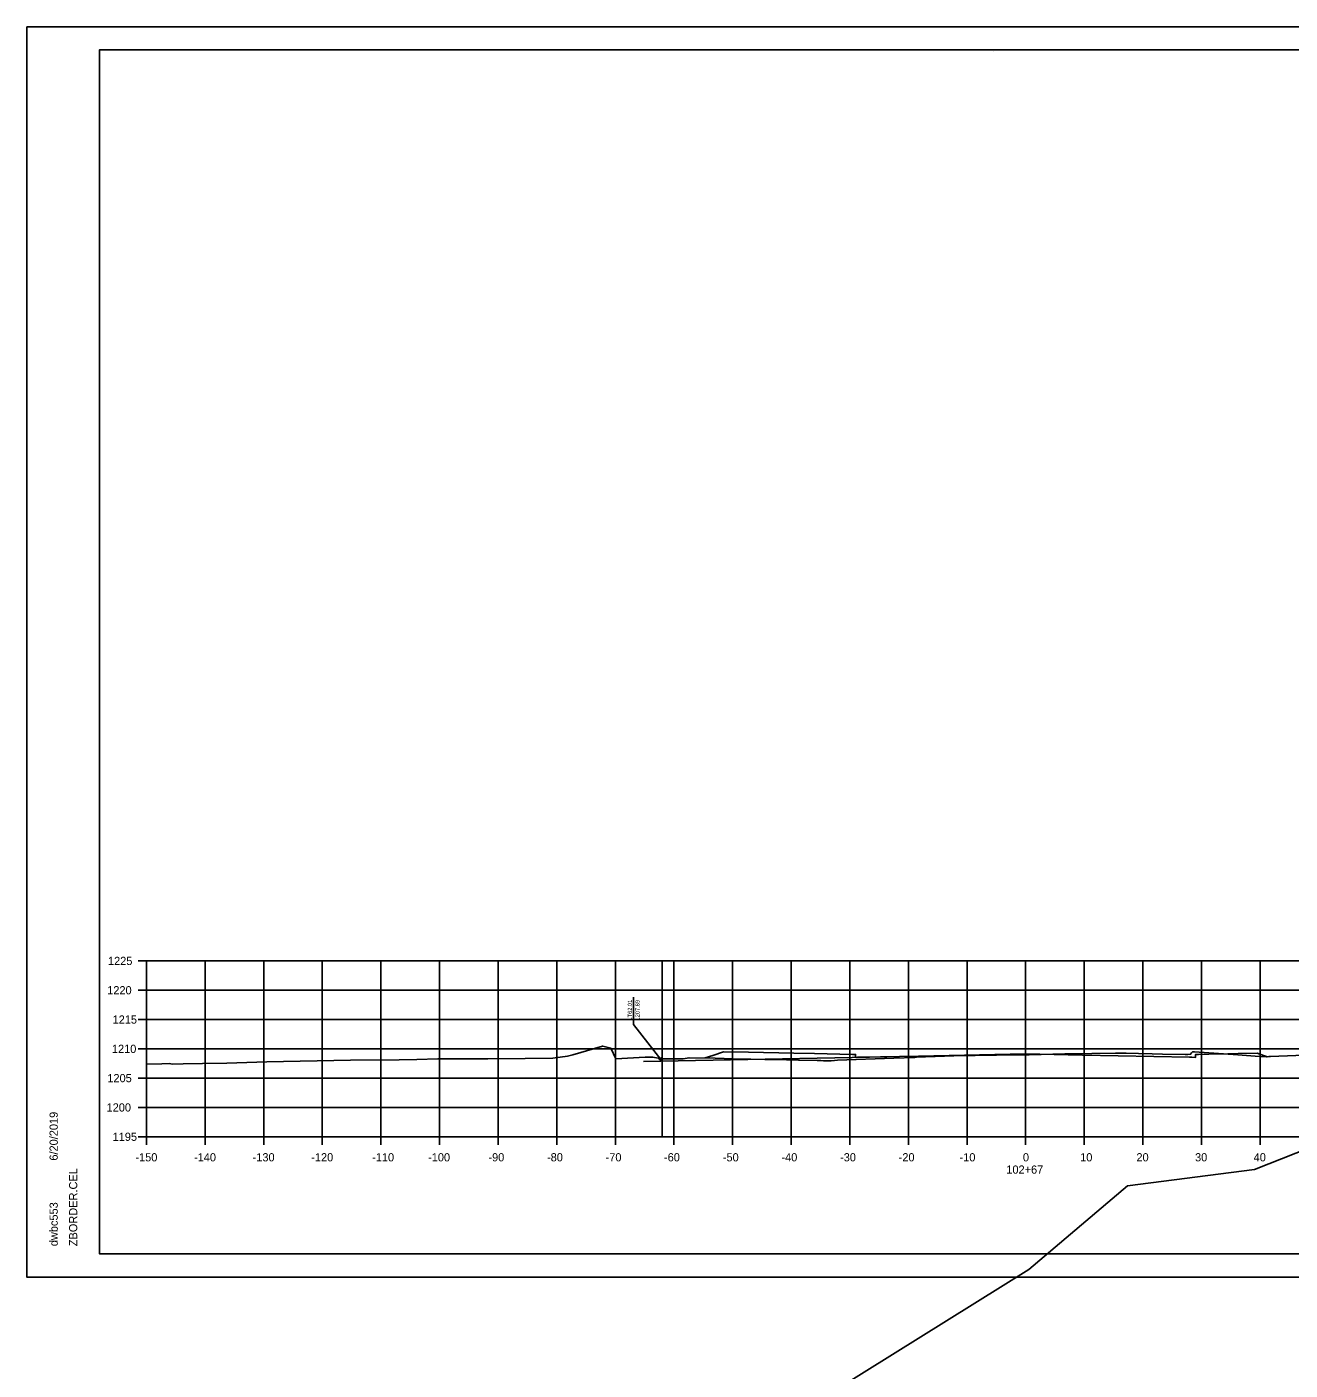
# Model space of a CAD drawing. Extents: x -70 to 701944, y -4 to 666871.
# Drawn here: x 667019.2 to 667234.7, y 653667 to 653896.2 of the extents above; entities that cross this region are included whole.
import ezdxf

# ---------------------------------------------------------------- set-up
doc = ezdxf.new("R2010")
doc.units = 0
for name, color, linetype in [('R_Axis', 7, 'Continuous'), ('R_Axis Annot', 7, 'Continuous'), ('R_Border', 7, 'Continuous'), ('R_Draft', 7, 'Continuous'), ('R_Exist Surface', 7, 'Continuous'), ('R_Fin Surface', 7, 'Continuous'), ('R_Grid', 7, 'Continuous'), ('R_No Plot', 7, 'Continuous'), ('R_Proposed Road', 7, 'Continuous'), ('T_Drafting', 7, 'Continuous')]:
    doc.layers.add(name, color=color, linetype=linetype)

msp = doc.modelspace()

# ---------------------------------------------------------------- linework, layer by layer
at = {"layer": 'R_Axis'}
for p, q in [((667038.17, 653736.84), (667039.57, 653736.84)), ((667039.57, 653706.84), (667039.57, 653736.84)), ((667038.17, 653731.84), (667039.57, 653731.84)), ((667038.17, 653726.84), (667039.57, 653726.84)), ((667038.17, 653721.84), (667039.57, 653721.84)), ((667038.17, 653716.84), (667039.57, 653716.84)), ((667038.17, 653711.84), (667039.57, 653711.84)), ((667038.17, 653706.84), (667039.57, 653706.84)), ((667039.57, 653706.84), (667339.57, 653706.84)), ((667039.57, 653705.44), (667039.57, 653706.84)), ((667049.57, 653705.44), (667049.57, 653706.84)), ((667059.57, 653705.44), (667059.57, 653706.84)), ((667069.57, 653705.44), (667069.57, 653706.84)), ((667079.57, 653705.44), (667079.57, 653706.84)), ((667089.57, 653705.44), (667089.57, 653706.84)), ((667099.57, 653705.44), (667099.57, 653706.84)), ((667109.57, 653705.44), (667109.57, 653706.84)), ((667119.57, 653705.44), (667119.57, 653706.84)), ((667129.57, 653705.44), (667129.57, 653706.84)), ((667139.57, 653705.44), (667139.57, 653706.84)), ((667149.57, 653705.44), (667149.57, 653706.84)), ((667159.57, 653705.44), (667159.57, 653706.84)), ((667169.57, 653705.44), (667169.57, 653706.84)), ((667179.57, 653705.44), (667179.57, 653706.84)), ((667189.57, 653705.44), (667189.57, 653706.84)), ((667199.57, 653705.44), (667199.57, 653706.84)), ((667209.57, 653705.44), (667209.57, 653706.84)), ((667219.57, 653705.44), (667219.57, 653706.84)), ((667229.57, 653705.44), (667229.57, 653706.84))]:
    msp.add_line(p, q, dxfattribs=at)
at = {"layer": 'R_Border'}
for p, q in [((667031.57, 653892.3), (667347.75, 653892.3)), ((667031.57, 653686.84), (667031.57, 653892.3)), ((667184.09, 653892.04), (667184.09, 653892.04)), ((667184.09, 653892.04), (667184.09, 653892.04)), ((667031.57, 653686.84), (667031.57, 653686.84)), ((667347.75, 653686.84), (667031.57, 653686.84))]:
    msp.add_line(p, q, dxfattribs=at)
at = {"layer": 'R_Draft'}
msp.add_line((667122.69, 653726.68), (667122.69, 653730.64), dxfattribs=at)
for points in [[(667127.56, 653719.73), (667122.69, 653725.98), (667122.69, 653726.68)], [(667127, 653720.16), (667127.56, 653719.73), (667127.27, 653720.37)]]:
    msp.add_lwpolyline(points, dxfattribs=at)
at = {"layer": 'R_Exist Surface'}
msp.add_lwpolyline([(667039.57, 653719.24), (667042.17, 653719.26), (667043.47, 653719.34), (667043.97, 653719.25), (667045.8, 653719.26), (667049.12, 653719.35), (667053.29, 653719.39), (667060.09, 653719.62), (667074.4, 653719.93), (667082.68, 653719.99), (667085.67, 653720.05), (667089.3, 653720.12), (667097.84, 653720.13), (667104.2, 653720.17), (667108.9, 653720.27), (667111.4, 653720.6), (667112.34, 653720.79), (667117.4, 653722.28), (667117.43, 653722.27), (667118.82, 653721.95), (667119.63, 653720.11), (667124.68, 653720.4), (667125.94, 653720.43), (667127.51, 653720.11), (667128.68, 653720.12), (667131.13, 653720.15), (667132.16, 653720.33), (667136.6, 653720.26), (667141.17, 653720.06), (667142.66, 653720.09), (667145.09, 653720.02), (667145.25, 653720.02), (667146.28, 653720.05), (667146.68, 653720.05), (667150.8, 653719.93), (667154.03, 653719.84), (667154.65, 653719.83), (667155.1, 653719.81), (667155.89, 653719.79), (667156.38, 653719.81), (667156.94, 653719.84), (667157.46, 653719.88), (667167.06, 653720.24), (667170.66, 653720.39), (667170.98, 653720.41), (667174, 653720.54), (667174.13, 653720.55), (667175.75, 653720.6), (667177.33, 653720.64), (667188.26, 653720.79), (667189.4, 653720.81), (667190.15, 653720.83), (667196.24, 653720.98), (667196.31, 653720.98), (667196.84, 653720.99), (667204.88, 653721.09), (667206.14, 653721.1), (667206.71, 653721.1), (667208.85, 653721.05), (667211.17, 653721), (667212.95, 653720.96), (667216.8, 653720.87), (667217.24, 653720.89), (667217.71, 653720.91), (667217.9, 653721.14), (667218.06, 653721.33), (667218.23, 653721.33), (667218.36, 653721.32), (667225.8, 653720.82), (667228.75, 653720.61), (667229.49, 653720.53), (667230.7, 653720.46), (667231.09, 653720.56), (667231.34, 653720.56), (667241.42, 653720.91)], dxfattribs=at)
at = {"layer": 'R_Fin Surface'}
msp.add_lwpolyline([(667134.89, 653720.28), (667136.19, 653720.71), (667138.05, 653721.33), (667142.26, 653721.25), (667150.05, 653721.09), (667153.56, 653721.02), (667160.05, 653720.89), (667160.37, 653720.89), (667160.55, 653720.89), (667160.56, 653720.71), (667160.56, 653720.39), (667160.91, 653720.4), (667161.56, 653720.41), (667171.3, 653720.61), (667189.56, 653720.97), (667199.3, 653720.78), (667217.56, 653720.41), (667217.91, 653720.4), (667218.56, 653720.39), (667218.57, 653720.71), (667218.57, 653720.89), (667218.75, 653720.89), (667219.07, 653720.89), (667220.83, 653720.93), (667224.07, 653720.99), (667225.83, 653721.03), (667229.07, 653721.09), (667230.17, 653720.73), (667230.86, 653720.5)], dxfattribs=at)
at = {"layer": 'R_Grid'}
for p, q in [((667039.57, 653736.84), (667339.57, 653736.84)), ((667039.57, 653706.84), (667039.57, 653736.84)), ((667049.57, 653706.84), (667049.57, 653736.84)), ((667059.57, 653706.84), (667059.57, 653736.84)), ((667069.57, 653706.84), (667069.57, 653736.84)), ((667079.57, 653706.84), (667079.57, 653736.84)), ((667089.57, 653706.84), (667089.57, 653736.84)), ((667099.57, 653706.84), (667099.57, 653736.84)), ((667109.57, 653706.84), (667109.57, 653736.84)), ((667119.57, 653706.84), (667119.57, 653736.84)), ((667129.57, 653706.84), (667129.57, 653736.84)), ((667139.57, 653706.84), (667139.57, 653736.84)), ((667149.57, 653706.84), (667149.57, 653736.84)), ((667159.57, 653706.84), (667159.57, 653736.84)), ((667169.57, 653706.84), (667169.57, 653736.84)), ((667179.57, 653706.84), (667179.57, 653736.84)), ((667189.57, 653706.84), (667189.57, 653736.84)), ((667199.57, 653706.84), (667199.57, 653736.84)), ((667209.57, 653706.84), (667209.57, 653736.84)), ((667219.57, 653706.84), (667219.57, 653736.84)), ((667229.57, 653706.84), (667229.57, 653736.84)), ((667039.57, 653731.84), (667339.57, 653731.84)), ((667039.57, 653726.84), (667339.57, 653726.84)), ((667039.57, 653721.84), (667339.57, 653721.84)), ((667039.57, 653716.84), (667339.57, 653716.84)), ((667039.57, 653711.84), (667339.57, 653711.84)), ((667039.57, 653706.84), (667339.57, 653706.84))]:
    msp.add_line(p, q, dxfattribs=at)
at = {"layer": 'R_No Plot'}
for p, q in [((667019.17, 653896.2), (667352.5, 653896.2)), ((667019.17, 653682.86), (667352.5, 653682.86))]:
    msp.add_line(p, q, dxfattribs=at)
for points in [[(667019.16, 653896.2), (667352.5, 653896.2), (667352.5, 653682.86), (667019.16, 653682.86)], [(667265.49, 653892.3), (667265.49, 653882.42), (667301.22, 653882.42), (667301.22, 653879.5), (667324.42, 653879.5), (667324.42, 653855.17), (667347.75, 653855.17), (667347.75, 653686.84), (667031.57, 653686.84), (667031.57, 653892.3)]]:
    msp.add_lwpolyline(points, close=True, dxfattribs=at)
at = {"layer": 'R_Proposed Road'}
for p, q in [((667127.56, 653706.84), (667127.56, 653736.84)), ((667124.35, 653719.67), (667165.87, 653720.5))]:
    msp.add_line(p, q, dxfattribs=at)
at = {"layer": 'T_Drafting'}
msp.add_lwpolyline([(667417.04, 653889.11), (667386.73, 653889.11), (667354.3, 653893.38), (667321.21, 653889.11), (667309.83, 653868.78), (667285.27, 653831.81), (667284.11, 653816.27), (667290.17, 653803.44), (667283.41, 653794.81), (667244.23, 653794.34), (667244.38, 653782.43), (667272.91, 653761.91), (667282.47, 653743.95), (667283.17, 653729.25), (667261.72, 653714.32), (667228.61, 653701.25), (667206.93, 653698.45), (667190.14, 653684.22), (667129.52, 653646.42)], dxfattribs=at)

# ---------------------------------------------------------------- texts
at = {"layer": 'R_Axis Annot'}
for s, p in [('1225', (667033, 653736.14)), ('1220', (667032.87, 653731.14)), ('1215', (667033.79, 653726.14)), ('1210', (667033.67, 653721.14)), ('1205', (667032.89, 653716.14)), ('1200', (667032.76, 653711.14)), ('1195', (667033.79, 653706.14)), ('-150', (667037.68, 653702.64)), ('-140', (667047.68, 653702.64)), ('-130', (667057.68, 653702.64)), ('-120', (667067.68, 653702.64)), ('-110', (667078.07, 653702.64)), ('-100', (667087.62, 653702.64)), ('-90', (667097.91, 653702.64)), ('-80', (667107.91, 653702.64)), ('-70', (667117.91, 653702.64)), ('-60', (667127.87, 653702.64)), ('-50', (667137.91, 653702.64)), ('-40', (667147.91, 653702.64)), ('-30', (667157.91, 653702.64)), ('-20', (667167.91, 653702.64)), ('-10', (667178.3, 653702.64)), ('0', (667189.11, 653702.64)), ('10', (667198.88, 653702.64)), ('20', (667208.48, 653702.64)), ('30', (667218.48, 653702.64)), ('40', (667228.48, 653702.64)), ('102+67', (667186.28, 653700.54))]:
    msp.add_text(s, height=1.4, dxfattribs=at).set_placement(p)
at = {"layer": 'R_Border'}
for s, p in [('6/20/2019', (667024.43, 653702.77)), ('ZBORDER.CEL', (667027.76, 653688.17)), ('dwbc553', (667024.43, 653688.17))]:
    msp.add_text(s, height=1.4, rotation=90, dxfattribs=at).set_placement(p)
at = {"layer": 'R_Draft'}
for s, p in [('LT62.01', (667122.39, 653726.68)), ('1207.89', (667123.69, 653726.68))]:
    msp.add_text(s, height=0.7, rotation=90, dxfattribs=at).set_placement(p)

doc.saveas('drawing.dxf')
